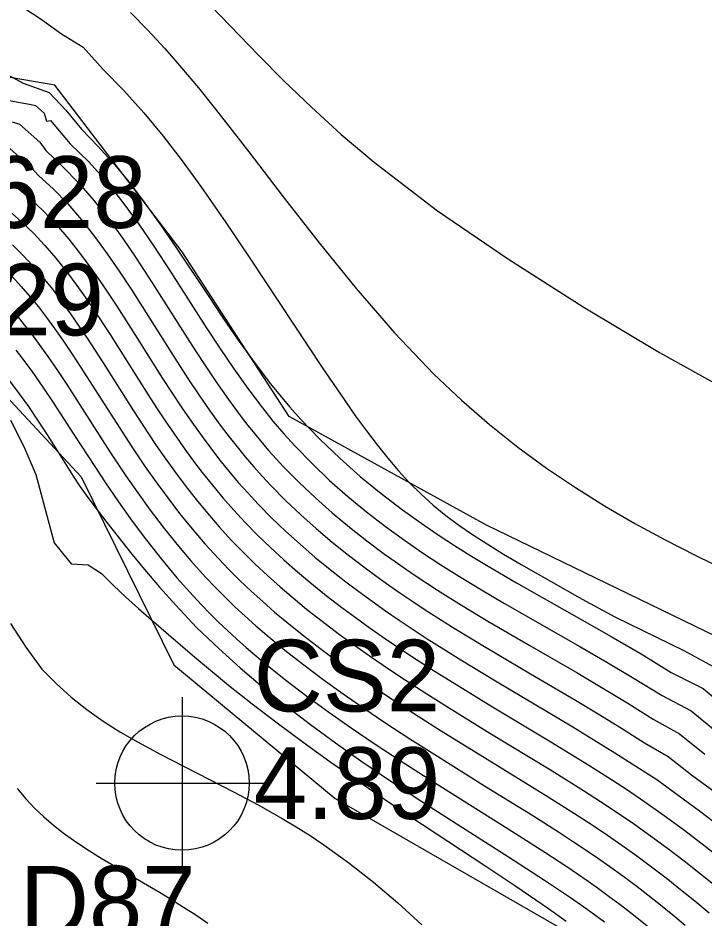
# Model space of a CAD drawing. Extents: x 2356077 to 2359823, y 225951 to 227822.
# Drawn here: x 2357468.09 to 2357492.03, y 226804.92 to 226836.32 of the extents above; entities that cross this region are included whole.
import ezdxf

# ---------------------------------------------------------------- set-up
doc = ezdxf.new("R2010")
doc.units = 0
for name, color, linetype in [('Cogo Default Point CELL', 7, 'Continuous'), ('COGO Default Point Elevation', 7, 'Continuous'), ('COGO Default Point Number', 7, 'Continuous'), ('DTM Contours Major', 7, 'Continuous'), ('DTM Contours Minor', 7, 'Continuous'), ('Exist DTM Spot Elevation Cogo Elevation', 7, 'Continuous'), ('Exist DTM Spot Elevation Cogo Number', 7, 'Continuous'), ('Exist Roads EOP Cogo Number', 7, 'Continuous'), ('PH Exist DTM Breakline', 7, 'Continuous')]:
    doc.layers.add(name, color=color, linetype=linetype)

msp = doc.modelspace()

# ---------------------------------------------------------------- linework, layer by layer
at = {"layer": 'Cogo Default Point CELL'}
for points in [[(2357473.816, 226812.63), (2357473.816, 226809.63)], [(2357473.816, 226812.63), (2357473.816, 226809.63)], [(2357470.816, 226809.63), (2357473.816, 226809.63)], [(2357470.816, 226809.63), (2357473.816, 226809.63)], [(2357473.816, 226809.63), (2357476.816, 226809.63)], [(2357473.816, 226809.63), (2357473.816, 226806.63)], [(2357473.816, 226809.63), (2357476.816, 226809.63)], [(2357473.816, 226809.63), (2357473.816, 226806.63)]]:
    msp.add_lwpolyline(points, dxfattribs=at)
msp.add_circle((2357473.816, 226809.63), 2.344, dxfattribs=at)
msp.add_circle((2357473.816, 226809.63), 2.344, dxfattribs=at)
at = {"layer": 'DTM Contours Major'}
for points in [[(2357467.462, 226833.504), (2357468.556, 226833.306), (2357468.709, 226833.27), (2357469.004, 226833.007), (2357469.085, 226832.727), (2357469.224, 226832.749), (2357469.914, 226831.935), (2357470.563, 226831.304), (2357471.175, 226830.619), (2357471.755, 226829.892), (2357472.307, 226829.135), (2357472.836, 226828.36), (2357473.427, 226827.456), (2357474.66, 226825.529), (2357475.136, 226824.802), (2357475.618, 226824.089), (2357476.112, 226823.395), (2357476.618, 226822.724), (2357476.988, 226822.264), (2357477.369, 226821.818), (2357477.76, 226821.385), (2357478.352, 226820.776), (2357478.967, 226820.192), (2357479.601, 226819.633), (2357480.251, 226819.099), (2357480.91, 226818.589), (2357481.576, 226818.103), (2357482.206, 226817.667), (2357482.843, 226817.247), (2357483.492, 226816.837), (2357484.264, 226816.37), (2357485.068, 226815.899), (2357487.7, 226814.398), (2357488.64, 226813.853), (2357489.597, 226813.283), (2357490.563, 226812.685), (2357491.577, 226812.149), (2357492.542, 226811.361)], [(2357467.897, 226828.416), (2357468.266, 226828.053), (2357468.621, 226827.671), (2357468.963, 226827.272), (2357469.295, 226826.859), (2357469.616, 226826.434), (2357469.929, 226825.998), (2357470.218, 226825.579), (2357470.502, 226825.154), (2357471.059, 226824.291), (2357472.122, 226822.615), (2357472.647, 226821.812), (2357472.916, 226821.412), (2357473.192, 226821.013), (2357473.55, 226820.514), (2357473.92, 226820.019), (2357474.304, 226819.528), (2357474.702, 226819.044), (2357475.115, 226818.567), (2357475.544, 226818.099), (2357475.948, 226817.684), (2357476.365, 226817.275), (2357476.795, 226816.874), (2357477.238, 226816.479), (2357477.695, 226816.09), (2357478.164, 226815.705), (2357478.707, 226815.278), (2357479.266, 226814.856), (2357479.838, 226814.438), (2357480.424, 226814.025), (2357481.023, 226813.616), (2357481.634, 226813.21), (2357482.352, 226812.747), (2357483.08, 226812.287), (2357484.556, 226811.379), (2357486.636, 226810.112), (2357487.236, 226809.741), (2357487.829, 226809.369), (2357488.416, 226808.992), (2357488.994, 226808.61), (2357489.565, 226808.221), (2357490.163, 226807.796), (2357490.752, 226807.362), (2357491.333, 226806.919), (2357491.906, 226806.468), (2357492.473, 226806.009)], [(2357467.835, 226822.292), (2357468.302, 226821.371), (2357468.712, 226820.395), (2357469.349, 226818.018), (2357469.951, 226817.278), (2357470.542, 226817.244), (2357471.006, 226816.944), (2357471.421, 226816.523), (2357471.851, 226816.119), (2357472.296, 226815.722), (2357472.752, 226815.324), (2357473.677, 226814.522), (2357474.329, 226813.967), (2357474.67, 226813.682), (2357475.443, 226813.051), (2357476.266, 226812.401), (2357477.132, 226811.738), (2357478.037, 226811.065), (2357478.976, 226810.387), (2357479.944, 226809.709), (2357481.067, 226808.946), (2357482.201, 226808.192), (2357484.42, 226806.733), (2357485.464, 226806.037), (2357486.6, 226805.255), (2357487.219, 226804.81)]]:
    msp.add_lwpolyline(points, dxfattribs=at)
at = {"layer": 'DTM Contours Minor'}
for points in [[(2357468.102, 226836.803), (2357468.869, 226836.302), (2357469.608, 226835.771), (2357470.369, 226835.305), (2357471.066, 226834.526), (2357471.785, 226833.798), (2357472.479, 226833.021), (2357473.155, 226832.201), (2357473.819, 226831.34), (2357474.475, 226830.441), (2357475.346, 226829.195), (2357476.21, 226827.915), (2357478.708, 226824.134), (2357479.492, 226822.981), (2357479.873, 226822.438), (2357480.248, 226821.921), (2357480.62, 226821.429), (2357480.991, 226820.964), (2357481.363, 226820.527), (2357481.741, 226820.119), (2357482.154, 226819.71), (2357482.579, 226819.33), (2357483.019, 226818.973), (2357483.476, 226818.631), (2357483.954, 226818.301), (2357484.457, 226817.975), (2357485.034, 226817.62), (2357485.646, 226817.259), (2357486.672, 226816.672), (2357487.773, 226816.051), (2357488.916, 226815.431), (2357491.33, 226814.254), (2357492.606, 226813.557)], [(2357474.836, 226836.74), (2357476.48, 226835.033), (2357477.369, 226834.134), (2357478.328, 226833.209), (2357479.372, 226832.26), (2357480.52, 226831.29), (2357482.735, 226829.602), (2357485.201, 226827.905), (2357487.817, 226826.242), (2357490.48, 226824.659), (2357493.091, 226823.197)], [(2357472.014, 226836.518), (2357472.622, 226835.904), (2357473.216, 226835.262), (2357473.803, 226834.589), (2357474.39, 226833.884), (2357474.985, 226833.144), (2357476.142, 226831.658), (2357477.349, 226830.088), (2357478.602, 226828.481), (2357479.897, 226826.882), (2357481.232, 226825.339), (2357482.603, 226823.897), (2357483.563, 226822.987), (2357484.538, 226822.141), (2357485.527, 226821.355), (2357486.527, 226820.623), (2357487.539, 226819.94), (2357488.561, 226819.301), (2357489.613, 226818.69), (2357490.673, 226818.114), (2357491.74, 226817.568), (2357492.811, 226817.047)], [(2357467.453, 226834.497), (2357468.272, 226834.047), (2357469.178, 226833.723), (2357469.763, 226833.111), (2357470.311, 226832.444), (2357470.892, 226831.846), (2357471.444, 226831.228), (2357471.966, 226830.592), (2357472.461, 226829.947), (2357472.767, 226829.529), (2357473.064, 226829.11), (2357473.643, 226828.265), (2357474.722, 226826.639), (2357475.241, 226825.864), (2357475.775, 226825.089), (2357476.328, 226824.32), (2357476.903, 226823.567), (2357477.58, 226822.748), (2357477.964, 226822.318), (2357478.629, 226821.625), (2357479.321, 226820.963), (2357480.036, 226820.332), (2357480.768, 226819.733), (2357481.511, 226819.164), (2357482.261, 226818.626), (2357482.788, 226818.267), (2357483.319, 226817.921), (2357483.858, 226817.582), (2357484.493, 226817.198), (2357485.483, 226816.62), (2357487.764, 226815.332), (2357488.786, 226814.749), (2357489.83, 226814.137), (2357490.885, 226813.493), (2357492.002, 226812.933), (2357493.057, 226812.05)], [(2357467.889, 226832.701), (2357468.144, 226832.621), (2357468.852, 226831.992), (2357469.059, 226831.707), (2357469.656, 226831.136), (2357470.217, 226830.565), (2357470.75, 226829.951), (2357471.259, 226829.304), (2357471.746, 226828.633), (2357472.214, 226827.948), (2357472.777, 226827.084), (2357474.154, 226824.914), (2357474.572, 226824.271), (2357474.998, 226823.637), (2357475.433, 226823.017), (2357475.879, 226822.413), (2357476.115, 226822.11), (2357476.354, 226821.811), (2357476.598, 226821.518), (2357476.847, 226821.229), (2357477.102, 226820.945), (2357477.362, 226820.666), (2357477.906, 226820.114), (2357478.472, 226819.58), (2357479.057, 226819.064), (2357479.657, 226818.565), (2357480.268, 226818.085), (2357480.886, 226817.623), (2357481.25, 226817.361), (2357481.616, 226817.105), (2357481.985, 226816.854), (2357482.734, 226816.362), (2357483.563, 226815.841), (2357484.487, 226815.286), (2357485.951, 226814.431), (2357487.626, 226813.462), (2357488.495, 226812.949), (2357489.374, 226812.417), (2357490.257, 226811.862), (2357491.173, 226811.354), (2357492.059, 226810.645)], [(2357467.609, 226831.946), (2357468.551, 226831.109), (2357468.811, 226830.833), (2357469.334, 226830.355), (2357469.833, 226829.836), (2357470.309, 226829.282), (2357470.766, 226828.701), (2357471.204, 226828.1), (2357471.626, 226827.487), (2357472.063, 226826.824), (2357472.701, 226825.822), (2357473.647, 226824.327), (2357474.02, 226823.751), (2357474.4, 226823.182), (2357474.789, 226822.622), (2357475.187, 226822.073), (2357475.46, 226821.714), (2357475.738, 226821.36), (2357476.023, 226821.012), (2357476.316, 226820.671), (2357476.616, 226820.335), (2357476.925, 226820.004), (2357477.43, 226819.493), (2357477.956, 226818.995), (2357478.499, 226818.511), (2357479.057, 226818.04), (2357479.627, 226817.583), (2357480.206, 226817.14), (2357480.616, 226816.837), (2357481.031, 226816.541), (2357481.45, 226816.249), (2357481.874, 226815.962), (2357482.304, 226815.678), (2357482.741, 226815.396), (2357483.254, 226815.074), (2357484.311, 226814.429), (2357485.977, 226813.444), (2357487.541, 226812.524), (2357488.341, 226812.043), (2357489.147, 226811.547), (2357489.952, 226811.035), (2357490.776, 226810.554), (2357491.592, 226809.919), (2357492.417, 226809.317)], [(2357467.923, 226830.517), (2357468.226, 226830.273), (2357468.522, 226830.022), (2357468.988, 226829.583), (2357469.435, 226829.111), (2357469.863, 226828.612), (2357470.275, 226828.09), (2357470.671, 226827.552), (2357471.054, 226827.002), (2357471.54, 226826.27), (2357472.248, 226825.159), (2357473.138, 226823.751), (2357473.472, 226823.236), (2357473.812, 226822.726), (2357474.158, 226822.22), (2357474.514, 226821.722), (2357474.818, 226821.313), (2357475.129, 226820.911), (2357475.45, 226820.514), (2357475.779, 226820.124), (2357476.119, 226819.741), (2357476.47, 226819.364), (2357476.94, 226818.886), (2357477.428, 226818.42), (2357477.933, 226817.964), (2357478.452, 226817.518), (2357478.985, 226817.083), (2357479.528, 226816.657), (2357479.984, 226816.314), (2357480.446, 226815.977), (2357480.916, 226815.644), (2357481.393, 226815.316), (2357481.878, 226814.991), (2357482.371, 226814.67), (2357482.951, 226814.301), (2357483.542, 226813.934), (2357484.754, 226813.2), (2357487.453, 226811.591), (2357488.186, 226811.145), (2357488.918, 226810.688), (2357490.377, 226809.753), (2357491.87, 226808.662), (2357492.599, 226808.107)], [(2357467.892, 226829.499), (2357468.215, 226829.217), (2357468.631, 226828.816), (2357469.03, 226828.39), (2357469.414, 226827.941), (2357469.785, 226827.475), (2357470.143, 226826.995), (2357470.49, 226826.504), (2357470.758, 226826.11), (2357471.28, 226825.313), (2357472.63, 226823.182), (2357472.926, 226822.724), (2357473.228, 226822.269), (2357473.536, 226821.816), (2357473.851, 226821.366), (2357474.183, 226820.912), (2357474.524, 226820.463), (2357474.877, 226820.02), (2357475.241, 226819.583), (2357475.618, 226819.153), (2357476.008, 226818.731), (2357476.445, 226818.285), (2357476.897, 226817.847), (2357477.365, 226817.419), (2357477.846, 226816.998), (2357478.341, 226816.585), (2357478.849, 226816.178), (2357479.348, 226815.794), (2357479.858, 226815.415), (2357480.379, 226815.04), (2357480.91, 226814.67), (2357481.451, 226814.304), (2357482.002, 226813.941), (2357482.649, 226813.526), (2357483.308, 226813.113), (2357484.651, 226812.292), (2357486.681, 226811.07), (2357487.347, 226810.665), (2357488.009, 226810.256), (2357488.668, 226809.839), (2357489.321, 226809.414), (2357489.966, 226808.978), (2357490.643, 226808.501), (2357491.308, 226808.013), (2357491.963, 226807.515), (2357492.605, 226807.009)], [(2357467.897, 226827.292), (2357468.208, 226826.954), (2357468.51, 226826.604), (2357468.803, 226826.243), (2357469.089, 226825.871), (2357469.367, 226825.49), (2357469.679, 226825.047), (2357469.984, 226824.594), (2357470.285, 226824.135), (2357471.618, 226822.045), (2357472.066, 226821.358), (2357472.531, 226820.671), (2357472.916, 226820.125), (2357473.316, 226819.58), (2357473.732, 226819.04), (2357474.165, 226818.505), (2357474.616, 226817.979), (2357475.085, 226817.463), (2357475.454, 226817.079), (2357475.834, 226816.701), (2357476.226, 226816.33), (2357476.63, 226815.963), (2357477.045, 226815.6), (2357477.474, 226815.241), (2357478.06, 226814.769), (2357478.667, 226814.302), (2357479.292, 226813.839), (2357479.935, 226813.381), (2357480.593, 226812.928), (2357481.265, 226812.478), (2357482.055, 226811.965), (2357482.856, 226811.458), (2357484.464, 226810.461), (2357486.585, 226809.155), (2357487.64, 226808.486), (2357488.155, 226808.15), (2357488.662, 226807.811), (2357489.16, 226807.467), (2357489.682, 226807.093), (2357490.197, 226806.711), (2357490.706, 226806.322), (2357491.21, 226805.924), (2357491.711, 226805.519), (2357492.211, 226805.105)], [(2357468.059, 226825.934), (2357468.312, 226825.625), (2357468.559, 226825.308), (2357468.802, 226824.982), (2357469.137, 226824.512), (2357469.467, 226824.03), (2357469.793, 226823.537), (2357471.3, 226821.19), (2357471.857, 226820.354), (2357472.273, 226819.755), (2357472.706, 226819.155), (2357473.158, 226818.559), (2357473.63, 226817.968), (2357474.122, 226817.387), (2357474.635, 226816.817), (2357474.967, 226816.468), (2357475.308, 226816.125), (2357475.659, 226815.786), (2357476.02, 226815.451), (2357476.391, 226815.119), (2357476.773, 226814.79), (2357477.404, 226814.27), (2357478.06, 226813.755), (2357478.74, 226813.245), (2357479.441, 226812.74), (2357480.161, 226812.24), (2357480.896, 226811.745), (2357481.76, 226811.181), (2357482.633, 226810.625), (2357484.375, 226809.54), (2357486.055, 226808.496), (2357486.988, 226807.903), (2357487.44, 226807.609), (2357487.882, 226807.315), (2357488.317, 226807.019), (2357488.744, 226806.72), (2357489.192, 226806.396), (2357489.634, 226806.067), (2357490.071, 226805.731), (2357490.506, 226805.388), (2357490.939, 226805.037), (2357491.373, 226804.678)], [(2357468.022, 226824.738), (2357468.227, 226824.47), (2357468.596, 226823.966), (2357468.96, 226823.443), (2357469.32, 226822.906), (2357470.039, 226821.799), (2357470.769, 226820.674), (2357471.145, 226820.11), (2357471.602, 226819.442), (2357472.078, 226818.773), (2357472.575, 226818.106), (2357473.094, 226817.445), (2357473.636, 226816.796), (2357474.202, 226816.161), (2357474.493, 226815.853), (2357474.79, 226815.549), (2357475.093, 226815.249), (2357475.405, 226814.952), (2357475.724, 226814.658), (2357476.052, 226814.366), (2357476.729, 226813.79), (2357477.437, 226813.221), (2357478.174, 226812.659), (2357478.934, 226812.104), (2357479.716, 226811.555), (2357480.516, 226811.014), (2357481.456, 226810.397), (2357482.405, 226809.79), (2357485.199, 226808.039), (2357486.474, 226807.225), (2357487.243, 226806.718), (2357487.983, 226806.211), (2357488.344, 226805.955), (2357488.723, 226805.68), (2357489.097, 226805.4), (2357489.469, 226805.115), (2357490.21, 226804.529)], [(2357467.796, 226823.665), (2357468.137, 226823.213), (2357468.457, 226822.765), (2357468.754, 226822.329), (2357469.028, 226821.913), (2357469.496, 226821.173), (2357470.017, 226820.337), (2357470.263, 226819.971), (2357470.533, 226819.6), (2357470.86, 226819.168), (2357471.194, 226818.729), (2357471.583, 226818.225), (2357472.021, 226817.671), (2357472.505, 226817.079), (2357473.031, 226816.462), (2357473.594, 226815.835), (2357474.321, 226815.065), (2357475.096, 226814.326), (2357475.844, 226813.65), (2357476.63, 226812.982), (2357477.449, 226812.323), (2357478.296, 226811.673), (2357479.166, 226811.035), (2357480.055, 226810.409), (2357481.096, 226809.702), (2357482.144, 226809.014), (2357483.185, 226808.344), (2357485.201, 226807.06), (2357486.465, 226806.242), (2357487.371, 226805.634), (2357487.953, 226805.23), (2357488.558, 226804.794)], [(2357467.834, 226815.199), (2357468.364, 226814.375), (2357468.924, 226813.602), (2357469.426, 226813.106), (2357469.945, 226812.63), (2357470.49, 226812.196), (2357471.059, 226811.796), (2357471.649, 226811.424), (2357472.259, 226811.07), (2357473.074, 226810.627), (2357473.91, 226810.194), (2357475.614, 226809.326), (2357476.467, 226808.873), (2357477.311, 226808.398), (2357477.799, 226808.104), (2357478.282, 226807.798), (2357478.76, 226807.479), (2357479.636, 226806.849), (2357480.5, 226806.171), (2357481.35, 226805.45), (2357482.187, 226804.689)], [(2357468.064, 226809.438), (2357468.362, 226809.084), (2357468.672, 226808.755), (2357468.994, 226808.45), (2357469.327, 226808.165), (2357469.671, 226807.896), (2357470.025, 226807.64), (2357470.5, 226807.322), (2357470.989, 226807.016), (2357471.489, 226806.717), (2357473.027, 226805.822), (2357473.449, 226805.568), (2357473.871, 226805.305), (2357474.294, 226805.032), (2357474.718, 226804.749)]]:
    msp.add_lwpolyline(points, dxfattribs=at)
at = {"layer": 'PH Exist DTM Breakline'}
for points in [[(2357553.711, 226766.221), (2357549.51, 226770.747), (2357541.718, 226777.349), (2357531.233, 226784.899), (2357521.607, 226792.105), (2357514.589, 226797.286), (2357508.637, 226800.762), (2357500.174, 226807.436), (2357492.835, 226814.554), (2357484.443, 226818.631), (2357477.555, 226822.423), (2357473.82, 226828.171), (2357469.375, 226833.98), (2357462.328, 226835.187), (2357455.274, 226835.923)], [(2357449.54, 226831.674), (2357457.14, 226828.218), (2357462.087, 226826.502), (2357466.896, 226823.962), (2357470.295, 226820.316), (2357473.526, 226813.752), (2357479.16, 226809.093), (2357487.535, 226804.28), (2357493.485, 226799.296), (2357499.419, 226796.029), (2357505.245, 226793.35), (2357512.025, 226789.804), (2357517.214, 226785.073), (2357521.682, 226779.233), (2357525.08, 226777.234), (2357531.51, 226773.973), (2357538.505, 226771.332), (2357544.382, 226767.304), (2357548.598, 226762.711), (2357550.249, 226759.589)]]:
    msp.add_lwpolyline(points, dxfattribs=at)

# ---------------------------------------------------------------- texts
at = {"layer": 'COGO Default Point Elevation'}
msp.add_text('4.89', height=2.5, dxfattribs=at).set_placement((2357476.316, 226808.38))
msp.add_text('4.89', height=2.5, dxfattribs=at).set_placement((2357476.316, 226808.38))
at = {"layer": 'COGO Default Point Number'}
msp.add_text('CS2', height=2.5, dxfattribs=at).set_placement((2357476.316, 226812.13))
msp.add_text('CS2', height=2.5, dxfattribs=at).set_placement((2357476.316, 226812.13))
at = {"layer": 'Exist DTM Spot Elevation Cogo Elevation'}
msp.add_text('5.29', height=2.5, dxfattribs=at).set_placement((2357464.587, 226825.252))
at = {"layer": 'Exist DTM Spot Elevation Cogo Number'}
msp.add_text('D628', height=2.5, dxfattribs=at).set_placement((2357464.587, 226829.002))
at = {"layer": 'Exist Roads EOP Cogo Number'}
msp.add_text('D87', height=2.5, dxfattribs=at).set_placement((2357468.154, 226804.244))

doc.saveas('drawing.dxf')
